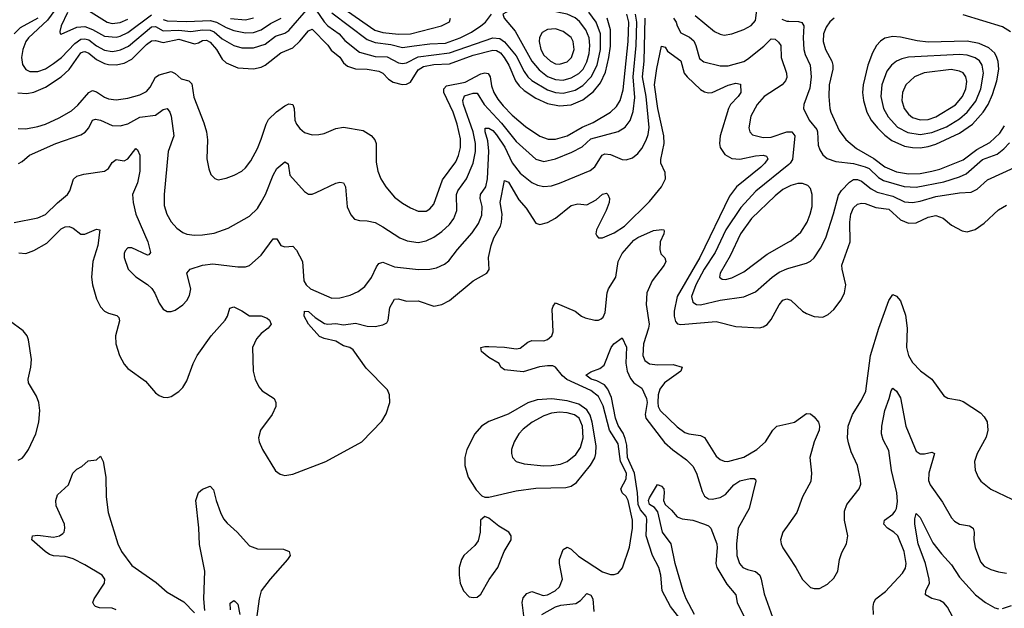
# Model space of a CAD drawing. Header units: inches. Extents: x 1173000 to 1307049, y 522583 to 678455.
# Tile 323 of 617: x 1296078 to 1301099, y 525261 to 528262. Entities that reach past the tile are written whole.
import ezdxf

# ---------------------------------------------------------------- set-up
doc = ezdxf.new("R2010")
doc.units = ezdxf.units.IN
doc.header["$MEASUREMENT"] = 0
doc.layers.add('B2592', color=7, linetype='Continuous')
doc.layers.add('B3502', color=7, linetype='Continuous')

msp = doc.modelspace()

# ---------------------------------------------------------------- linework, layer by layer
at = {"layer": 'B2592', "color": 5}
for points, elevation in [([(1296271.4, 528328.6), (1296219.7, 528260.3), (1296122.3, 528170), (1296109.6, 528150), (1296094.2, 528110), (1296087.6, 528070), (1296092.9, 528032.9), (1296108.6, 528008.6), (1296130, 527997.3), (1296170, 527998.2), (1296210, 528012.2), (1296250, 528038.5), (1296290.4, 528070), (1296359.6, 528140.4), (1296390, 528162.6), (1296410, 528165), (1296430, 528158.8), (1296470, 528128), (1296510, 528107.3), (1296550, 528100.6), (1296570, 528102.5), (1296592, 528108), (1296632.2, 528127.8), (1296750, 528226.2), (1296770, 528226.6), (1296810, 528204.4), (1296890, 528209.4), (1296950, 528201.7), (1297010, 528209.8), (1297050, 528209.2), (1297070, 528199.7), (1297110, 528164.5), (1297170, 528130.5), (1297210, 528119.2), (1297270, 528118.8), (1297330, 528137.4), (1297382.8, 528177.2), (1297430, 528193.2), (1297450, 528206.2), (1297550, 528322.7)], 1040), ([(1297710, 528333.3), (1297889, 528209), (1297930, 528196.7), (1298010, 528187.5), (1298070, 528189.7), (1298229.4, 528230.6), (1298269, 528251), (1298275.3, 528270)], 1080), ([(1296169.7, 528270.3), (1296079.7, 528220.3), (1296049.7, 528190)], 1020), ([(1296050, 527227.2), (1296170, 527252.1), (1296210, 527268.4), (1296270, 527329.1), (1296321.3, 527370), (1296334.3, 527390), (1296351.8, 527448.2), (1296370, 527464.6), (1296404.9, 527475.1), (1296510, 527490.3), (1296530, 527502.6), (1296550, 527534.4), (1296570, 527548.9), (1296610, 527542.8), (1296630, 527551.8), (1296670, 527605.5), (1296678.9, 527598.9), (1296690, 527571.3), (1296690.1, 527490.1), (1296678.9, 527430), (1296653.2, 527370), (1296655.8, 527330), (1296669.6, 527270), (1296730.8, 527130), (1296744.9, 527075.1), (1296737, 527063), (1296730, 527061.6), (1296650, 527098.3), (1296630, 527098.4), (1296615.8, 527084.2), (1296610.4, 527070), (1296610.5, 527049.5), (1296630.4, 526990), (1296670.3, 526950.3), (1296730, 526912.7), (1296751.5, 526891.5), (1296767.8, 526867.8), (1296790, 526816), (1296810, 526786.8), (1296830, 526774.8), (1296850, 526774), (1296870, 526780.7), (1296910, 526808), (1296930, 526830.6), (1296943.7, 526856.3), (1296950.9, 526890), (1296929.6, 526970), (1296947.3, 526990), (1297009.4, 527010), (1297062.4, 527017.6), (1297190, 527001.5), (1297230, 527002.4), (1297250, 527008), (1297310, 527060.7), (1297370, 527145.3), (1297390, 527144.4), (1297410.3, 527110.3), (1297430, 527104.2), (1297470, 527108), (1297490, 527087.7), (1297519.7, 527030), (1297527.5, 526930), (1297538, 526910), (1297560.2, 526890), (1297670, 526842.2), (1297710, 526843.5), (1297763, 526857), (1297804, 526876), (1297837.6, 526902.4), (1297872.2, 526947.8), (1297897.3, 527002.7), (1297910, 527018.9), (1297930, 527025), (1297990, 527001.4), (1298112.3, 526987.7), (1298170, 526989.3), (1298202.8, 526997.2), (1298243.7, 527016.3), (1298266.8, 527033.2), (1298310, 527090.3), (1298385, 527175), (1298417.1, 527222.9), (1298434, 527266), (1298437.1, 527310), (1298426.6, 527350), (1298428.4, 527370), (1298454.5, 527410), (1298463.2, 527450), (1298471, 527591), (1298464.6, 527644.6), (1298451.4, 527690), (1298451.3, 527708.7), (1298470, 527709.4), (1298490, 527696.3), (1298510, 527674.7), (1298552.1, 527612.1), (1298590, 527531.6), (1298630, 527479.8), (1298690, 527432.4), (1298718.8, 527418.8), (1298750, 527411.5), (1298790, 527415.1), (1298830, 527427.9), (1298987.3, 527492.7), (1299010, 527511.3), (1299048.5, 527571.5), (1299062.6, 527577.4), (1299090, 527575.5), (1299150, 527548.4), (1299170, 527547.2), (1299202.3, 527557.7), (1299230, 527579.6), (1299250, 527604.9), (1299273, 527647), (1299283, 527677), (1299287.4, 527712.6), (1299271.8, 527870), (1299254.3, 527970), (1299263.1, 528050), (1299267.2, 528270)], 940), ([(1296068.9, 527888.9), (1296114.3, 527885.7), (1296150, 527893.2), (1296210, 527917.8), (1296289.6, 527970.4), (1296330, 528007.3), (1296390, 528092.7), (1296402.1, 528097.9), (1296410, 528100.5), (1296430, 528090.9), (1296470, 528058.7), (1296510, 528038.8), (1296530, 528033.3), (1296570, 528031.9), (1296610, 528040.5), (1296650, 528060.8), (1296723.8, 528136.2), (1296750, 528154.4), (1296770, 528155.2), (1296810, 528146.3), (1296890, 528162.5), (1296970, 528139.5), (1296990, 528144), (1297010, 528156.3), (1297030, 528157.7), (1297050, 528146.9), (1297081.4, 528110), (1297110, 528060.6), (1297130, 528041.7), (1297190, 528016.1), (1297270, 528011.4), (1297310, 528020.1), (1297330, 528029.5), (1297410, 528092.7), (1297470, 528118.4), (1297507.3, 528152.7), (1297550, 528206), (1297570, 528213), (1297650, 528132), (1297666.9, 528106.9), (1297710, 528070.1), (1297730, 528042), (1297750, 528024.8), (1297790, 528010.6), (1297850, 528009.1), (1297910, 527998.8), (1297930, 527990.1), (1297959.3, 527959.3), (1297983, 527943), (1298029.1, 527930.9), (1298050, 527933), (1298070, 527943.2), (1298110, 528006.7), (1298136.5, 528023.5), (1298190, 528034.1), (1298270, 528036.9), (1298390, 528080.8), (1298490, 528107), (1298510, 528105.6), (1298530, 528093.5), (1298548.9, 528068.9), (1298572.1, 528030), (1298606.1, 527950), (1298624.7, 527924.7), (1298650, 527900.9), (1298710, 527862.1), (1298770, 527835.2), (1298830, 527822.8), (1298890, 527828.3), (1298950, 527853.7), (1299003.8, 527896.2), (1299040.1, 527939.9), (1299064.9, 527995.1), (1299082.3, 528070), (1299090, 528126.4), (1299090.2, 528210), (1299073.5, 528270)], 1020), ([(1296070, 527707.6), (1296110, 527705.1), (1296170, 527716.8), (1296210, 527729.6), (1296278.9, 527761.1), (1296342.5, 527797.5), (1296373.8, 527826.2), (1296430, 527891.5), (1296450, 527901.4), (1296470, 527894.8), (1296510, 527867.1), (1296530, 527858.9), (1296570, 527853.3), (1296630, 527861.9), (1296690, 527879.2), (1296724.7, 527895.3), (1296742.7, 527917.3), (1296770, 527968.5), (1296790, 527980.5), (1296850, 527997.7), (1296870, 527987.5), (1296900.5, 527960.5), (1296940.3, 527950), (1296955.4, 527935.4), (1296966.4, 527866.4), (1297016.7, 527736.7), (1297030.2, 527690), (1297035.4, 527650), (1297032.5, 527552.5), (1297042, 527502), (1297053.3, 527473.3), (1297072.2, 527452.2), (1297090, 527446.4), (1297130, 527453.7), (1297172.3, 527470), (1297210, 527490.3), (1297230, 527506.7), (1297256.9, 527543.1), (1297290, 527606), (1297310, 527652.7), (1297334.5, 527730), (1297347.4, 527752.6), (1297387, 527793), (1297430, 527823), (1297450, 527832.6), (1297470, 527830.2), (1297477.6, 527810), (1297481.6, 527750), (1297489.2, 527730), (1297506.6, 527706.6), (1297530, 527687.2), (1297570, 527674.9), (1297604.1, 527675.9), (1297630, 527681.7), (1297690, 527707.6), (1297730, 527714.9), (1297830, 527696.9), (1297870, 527672.1), (1297889.2, 527650), (1297895.8, 527630), (1297895.4, 527535.4), (1297904.1, 527490), (1297920.2, 527450), (1297945.2, 527410), (1297990, 527357.3), (1298030, 527326), (1298070, 527302), (1298110, 527285.5), (1298150, 527285.8), (1298170, 527297.8), (1298190, 527321.7), (1298234.8, 527445.2), (1298302.1, 527537.9), (1298315.8, 527570), (1298325.4, 527610), (1298325.4, 527654.6), (1298309.1, 527730), (1298288.7, 527790), (1298241.6, 527890), (1298240.1, 527910), (1298255.2, 527924.8), (1298350, 527943), (1298430, 527985.4), (1298450, 527990.3), (1298466.9, 527986.9), (1298477.4, 527970), (1298484.6, 527924.6), (1298495.8, 527890), (1298516.1, 527856.1), (1298543.5, 527823.5), (1298590, 527775), (1298657.6, 527717.6), (1298730, 527668.9), (1298773.1, 527653.1), (1298810, 527653.6), (1298870, 527670.1), (1298946.4, 527713.6), (1299001.8, 527738.2), (1299089.9, 527790.1), (1299120.5, 527819.5), (1299140.1, 527850), (1299155.2, 527904.8), (1299181.3, 528150), (1299184.2, 528250), (1299174.8, 528290)], 980), ([(1296071.1, 527528.9), (1296090, 527539.3), (1296128.2, 527571.8), (1296261.6, 527630), (1296390, 527674.7), (1296411, 527689), (1296429.9, 527710.1), (1296450, 527748.9), (1296464.8, 527755.2), (1296490, 527749.5), (1296550, 527722), (1296590, 527721.6), (1296630, 527731.4), (1296690, 527764.6), (1296770, 527775.3), (1296810, 527804.6), (1296830, 527809.1), (1296844.1, 527790), (1296850, 527770.6), (1296863.9, 527670), (1296834.7, 527590), (1296815.2, 527370), (1296815.1, 527315.1), (1296828.1, 527270), (1296850, 527232.2), (1296879, 527199), (1296910, 527176.5), (1296930, 527169.1), (1296970, 527164.2), (1297010, 527164.7), (1297070, 527173.5), (1297141.4, 527198.6), (1297250, 527259.5), (1297290, 527298.9), (1297310, 527331.4), (1297330.9, 527370), (1297370, 527469.1), (1297390, 527502.9), (1297430, 527538), (1297447.1, 527527.1), (1297455.8, 527470), (1297530, 527386), (1297550, 527372.2), (1297570, 527373.1), (1297590, 527380.8), (1297690, 527427.9), (1297710, 527433.1), (1297730, 527430.4), (1297739.6, 527410), (1297748.2, 527308.2), (1297766.7, 527266.7), (1297785.8, 527245.8), (1297810, 527237.6), (1297850, 527237.3), (1297890, 527227.2), (1297930, 527206.7), (1298016.9, 527150), (1298054.2, 527134.2), (1298110, 527125.5), (1298150, 527134.2), (1298190, 527153.1), (1298230, 527181.6), (1298270, 527218.1), (1298292.4, 527247.6), (1298306.6, 527290), (1298305.3, 527370), (1298311.4, 527390), (1298357.1, 527450), (1298391.2, 527530), (1298401.6, 527590), (1298401.7, 527630), (1298389.9, 527690), (1298341, 527830), (1298337.4, 527850), (1298346.7, 527873.3), (1298390, 527887.1), (1298410, 527887.1), (1298447, 527830), (1298534.7, 527734.7), (1298610, 527641), (1298709.5, 527550.5), (1298750, 527539.2), (1298810, 527552.3), (1298894.1, 527585.9), (1298945.7, 527614.3), (1298990, 527654.2), (1299130, 527692.1), (1299165.3, 527714.7), (1299191.5, 527748.5), (1299206.6, 527793.4), (1299214.6, 527865.4), (1299205.7, 527970), (1299220.8, 528130), (1299225.3, 528250), (1299219, 528290)], 960), ([(1296322.2, 528297.8), (1296290.2, 528230), (1296281.8, 528201.8), (1296284.9, 528190), (1296290, 528188.1), (1296370, 528223.8), (1296410, 528226.6), (1296450, 528212.2), (1296510, 528177.9), (1296570, 528172.2), (1296590, 528177.2), (1296630, 528197), (1296750, 528287.2)], 1060), ([(1296428.2, 528308.2), (1296524.1, 528250), (1296550, 528242.9), (1296590, 528247.3), (1296630, 528264.6)], 1080), ([(1296810, 528262.6), (1296830, 528257), (1296930, 528252), (1297050, 528258.3), (1297082.1, 528250), (1297130, 528221.4), (1297170, 528206.4), (1297230, 528195), (1297270, 528196.5), (1297310, 528210), (1297357.2, 528242.8), (1297410.7, 528269.3)], 1060), ([(1297152.2, 528267.8), (1297230, 528260.8), (1297270, 528270.8)], 1080), ([(1297590, 528310.6), (1297630, 528251.6), (1297650, 528230), (1297706.7, 528190), (1297736.6, 528156.6), (1297810, 528096.4), (1297890, 528075), (1297952.5, 528072.5), (1298010, 528042.6), (1298030, 528038.9), (1298050, 528042.7), (1298110, 528072), (1298270, 528093.3), (1298490, 528170.1), (1298526.2, 528166.2), (1298550, 528149.2), (1298610, 528077.2), (1298650, 527997.4), (1298669.7, 527970), (1298690, 527951.8), (1298770, 527903.8), (1298810, 527891.3), (1298850, 527887.9), (1298910, 527902.3), (1298950, 527925.7), (1298992.9, 527970), (1299022.5, 528030), (1299040.4, 528110), (1299039.8, 528190), (1299018.2, 528250), (1298980.3, 528300.3)], 1040), ([(1297670, 528296.7), (1297850, 528160.3), (1297890, 528145.1), (1297970, 528135.9), (1298030, 528121), (1298090, 528129.1), (1298170, 528139.3), (1298250, 528143.1), (1298323.7, 528170), (1298381.2, 528198.8), (1298429.1, 528230), (1298453.6, 528250), (1298483.6, 528290)], 1060), ([(1299411.9, 528270), (1299426.1, 528250), (1299431.4, 528230), (1299450, 528194.8), (1299493.5, 528173.5), (1299514.9, 528154.9), (1299526.7, 528130), (1299544.5, 528064.5), (1299567.2, 528047.2), (1299650, 528026.1), (1299690, 528026.8), (1299770, 528049.5), (1299790, 528060.5), (1299872.5, 528127.5), (1299910, 528165), (1299930, 528162.9), (1299947.8, 528147.8), (1299958.7, 528130), (1299961, 528070), (1299988.7, 527990), (1299990, 527967.6), (1299983, 527950), (1299966.2, 527930), (1299874.4, 527870), (1299838.9, 527830), (1299806.4, 527770), (1299795.9, 527710), (1299800.8, 527690), (1299815.2, 527675.2), (1299870, 527662.1), (1299910, 527662.9), (1299990, 527690.6), (1300000, 527690.4)], 940), ([(1299523.3, 528283.3), (1299621.8, 528201.8), (1299650, 528187.5), (1299670, 528183.8), (1299710, 528190.1), (1299770, 528211.6), (1299807.4, 528232.6), (1299830, 528257.4), (1299837, 528310)], 960), ([(1299965.1, 528265.1), (1299990, 528254.1), (1300000, 528253.9)], 960), ([(1296073.9, 527073.9), (1296110, 527069.3), (1296150, 527085.5), (1296216.8, 527123.2), (1296290, 527195.5), (1296310, 527206.2), (1296330, 527207.3), (1296350, 527199.1), (1296390, 527168), (1296410, 527168.4), (1296470, 527194.3), (1296486, 527190), (1296476.3, 527110), (1296451.6, 527030), (1296444.5, 526950), (1296448.8, 526910), (1296470, 526839.3), (1296490, 526798), (1296510, 526776.1), (1296530, 526765), (1296573.5, 526753.5), (1296583.7, 526743.7), (1296587.3, 526727.3), (1296566.9, 526650), (1296567.6, 526610), (1296586.6, 526550), (1296610, 526505.4), (1296630, 526482.9), (1296718.7, 526418.7), (1296770, 526360.5), (1296790, 526345.5), (1296810, 526338.4), (1296830, 526336.4), (1296850, 526341.3), (1296890, 526366.4), (1296910, 526386.4), (1296930, 526420.4), (1296962.8, 526510), (1296982.6, 526550), (1297054.9, 526650), (1297126.3, 526730), (1297138.4, 526750), (1297150, 526791.3), (1297170, 526798), (1297210, 526778.4), (1297250, 526751.7), (1297310, 526752.3), (1297340, 526740), (1297352, 526730), (1297360.3, 526710), (1297345.3, 526690), (1297310, 526662.7), (1297285.3, 526634.7), (1297265.1, 526590), (1297269.2, 526470), (1297278, 526430), (1297297.4, 526390), (1297314, 526370), (1297374.9, 526330), (1297384.4, 526310), (1297384.2, 526290), (1297366.2, 526250), (1297305.8, 526170), (1297296.1, 526130), (1297299.6, 526110), (1297316.9, 526070), (1297382.4, 525962.4), (1297405.4, 525945.4), (1297430, 525938.7), (1297470, 525945.3), (1297639.5, 526010), (1297822.2, 526110), (1297924.1, 526215.9), (1297947, 526253), (1297965.6, 526310), (1297964.5, 526350), (1297954.2, 526374.2), (1297845.6, 526485.6), (1297778.2, 526578.2), (1297762, 526590), (1297730, 526599.9), (1297690, 526623.4), (1297630, 526636.3), (1297607.2, 526647.2), (1297550.7, 526710), (1297528.8, 526750), (1297530, 526775.5), (1297550, 526774.3), (1297584.2, 526744.2), (1297633.1, 526713.1), (1297650, 526709.6), (1297690, 526712.6), (1297730, 526706.1), (1297790, 526715.3), (1297850, 526698.9), (1297890, 526697.2), (1297930, 526705.7), (1297950, 526717.2), (1297957.3, 526730), (1297965.6, 526794.4), (1297990, 526836.5), (1298010, 526838.6), (1298050, 526826.4), (1298110, 526828.5), (1298190, 526801.1), (1298230, 526809.3), (1298270, 526830.2), (1298390, 526931.2), (1298459.3, 526970), (1298471.6, 526988.4), (1298469.2, 527049.2), (1298481.8, 527110), (1298495.8, 527150), (1298529.1, 527210), (1298535.5, 527230), (1298537.7, 527270), (1298528.6, 527330), (1298550, 527442), (1298570, 527433.2), (1298622.8, 527342.8), (1298660.7, 527300.7), (1298710, 527225.3), (1298730, 527217.3), (1298770, 527228.2), (1298810, 527249.3), (1298890, 527314.8), (1298923.5, 527323.5), (1298970, 527317.6), (1299017.1, 527342.9), (1299050, 527372.9), (1299070, 527377.8), (1299077.8, 527370), (1299085.4, 527350), (1299084, 527330), (1299069, 527289), (1299018.8, 527190), (1299015.6, 527170), (1299020.4, 527160.4), (1299030, 527150.4), (1299050.3, 527150.3), (1299110, 527175.9), (1299162.7, 527210), (1299290, 527335.3), (1299350.4, 527410), (1299370.8, 527450), (1299370, 527482.9), (1299347.6, 527530), (1299347.5, 527550), (1299364.2, 527630), (1299363, 527670), (1299332.7, 527810), (1299315.8, 527930), (1299326.2, 528013.8), (1299350, 528127.7), (1299370, 528122.4), (1299381.1, 528101.1), (1299450, 528051.8), (1299467.2, 527990), (1299481.5, 527970), (1299550, 527905.7), (1299570, 527894), (1299590, 527888.8), (1299610, 527891.4), (1299690, 527928.1), (1299730, 527937.9), (1299753.9, 527933.9), (1299755.1, 527890), (1299742.5, 527870), (1299702, 527830), (1299692.2, 527810), (1299650.1, 527670), (1299645.8, 527630), (1299649.6, 527609.6), (1299674.2, 527574.2), (1299710, 527554.3), (1299750.1, 527550.1), (1299830, 527567.9), (1299870, 527570.5), (1299885.5, 527565.5), (1299892.7, 527552.7), (1299878, 527530), (1299856.8, 527510), (1299733.1, 527410), (1299698.1, 527361.9), (1299545.5, 527050), (1299430.4, 526850), (1299415.5, 526775.5), (1299415.2, 526750), (1299422.7, 526722.7), (1299432.2, 526712.2), (1299450, 526708.1), (1299630, 526722.9), (1299730, 526698.2), (1299850, 526690.2), (1299870, 526695.6), (1299890, 526708.7), (1299910, 526733.7), (1299951.1, 526808.9), (1299970, 526831.3), (1299990, 526839.1), (1300000, 526835.8)], 920), ([(1300000, 527524.4), (1299832.7, 527387.3), (1299755.9, 527304.1), (1299679.5, 527190), (1299624.3, 527075.7), (1299568.1, 526990), (1299525.9, 526910), (1299504.2, 526850), (1299510, 526822.2), (1299529.7, 526809.7), (1299549.1, 526809.1), (1299650, 526831.4), (1299770, 526848.7), (1299830, 526874.3), (1299915, 526950), (1299950, 526975.5), (1299990, 526992.6), (1300000, 526995.4)], 940), ([(1300000, 527411.4), (1299970, 527395.5), (1299930, 527363.9), (1299810, 527249.1), (1299753.4, 527170), (1299701.6, 527058.4), (1299649.4, 526970), (1299646, 526950), (1299659.4, 526939.4), (1299677.8, 526937.8), (1299710, 526945.9), (1299770, 526977.2), (1299890, 527067.1), (1300000, 527129.5)], 960), ([(1298650.7, 525210), (1298640.9, 525290), (1298645.7, 525314.3), (1298663.8, 525336.2), (1298690, 525346), (1298746.9, 525326.9), (1298770, 525329.1), (1298808.9, 525350), (1298830.6, 525370), (1298845.7, 525410), (1298830.4, 525490), (1298831.5, 525510), (1298850, 525560.7), (1298870, 525573), (1298890, 525562), (1298927.6, 525527.6), (1299050, 525446.7), (1299090, 525434), (1299110, 525433.4), (1299130, 525440.4), (1299151.8, 525468.2), (1299187.3, 525572.7), (1299202.1, 525670), (1299202.3, 525710), (1299181.5, 525810), (1299170.5, 525830.5), (1299150.5, 525850), (1299144.1, 525870), (1299170, 525920.6), (1299171.5, 525950), (1299142, 526010), (1299130, 526099.9), (1299086.3, 526170), (1299054.1, 526294.1), (1299030, 526340.3), (1298990.8, 526370.8), (1298867.7, 526427.7), (1298845.8, 526445.8), (1298811, 526491), (1298796.5, 526496.5), (1298770, 526497.6), (1298728.6, 526491.4), (1298645.9, 526465.9), (1298550, 526477.4), (1298531.1, 526490), (1298523, 526510), (1298470, 526539.2), (1298432.2, 526570), (1298429.6, 526590), (1298450, 526596.3), (1298470, 526596.3), (1298550, 526592.1), (1298610, 526583.3), (1298630, 526587.9), (1298670, 526618.6), (1298690, 526626), (1298750, 526625.5), (1298770, 526631.7), (1298791.1, 526650), (1298798, 526670), (1298793.4, 526786.6), (1298798, 526802), (1298810, 526818.4), (1298910, 526776.5), (1298942, 526750), (1298961.8, 526741.8), (1299010, 526729.5), (1299030, 526729.5), (1299043.7, 526736.3), (1299053.9, 526746.1), (1299062.7, 526770), (1299073.1, 526870), (1299080.7, 526890), (1299117.6, 526950), (1299129.9, 527030), (1299150, 527069.5), (1299210, 527138.2), (1299230, 527152.2), (1299310, 527187.3), (1299352, 527192), (1299362, 527190), (1299364.7, 527184.7), (1299363, 527170), (1299343.7, 527130), (1299341.7, 527090), (1299347.7, 527067.7), (1299367.1, 527047.1), (1299372.3, 527030), (1299364.4, 527010), (1299302.4, 526930), (1299276.8, 526870), (1299273.4, 526810), (1299287.3, 526710), (1299284.9, 526690), (1299259.2, 526610), (1299255.2, 526550), (1299265, 526525), (1299290, 526507.5), (1299330, 526502.7), (1299410, 526503.4), (1299457, 526490), (1299449.1, 526470), (1299366, 526410), (1299342.4, 526377.6), (1299333.7, 526350), (1299331.3, 526310), (1299333.5, 526290), (1299344.1, 526270), (1299430, 526186.4), (1299470, 526157.9), (1299490, 526150.1), (1299550, 526142.7), (1299570, 526132.4), (1299630, 526037.4), (1299650, 526020.3), (1299670, 526011.4), (1299689.2, 526009.2), (1299770, 526032.1), (1299836.9, 526070), (1299881.5, 526110), (1299918, 526170), (1299939.5, 526190), (1300000, 526203.5)], 880), ([(1296070, 526017.2), (1296090, 526026.9), (1296101.5, 526038.5), (1296123.4, 526070), (1296159.6, 526150), (1296175.2, 526210), (1296181.1, 526270), (1296174.7, 526310), (1296163.2, 526343.2), (1296122.8, 526410), (1296120.3, 526430), (1296135, 526490), (1296138.8, 526530), (1296123.2, 526630), (1296115.7, 526650), (1296095, 526675), (1296026.2, 526726.2)], 920), ([(1299444.1, 525210), (1299396.5, 525270), (1299354, 525350), (1299347.4, 525430), (1299338, 525470), (1299305.5, 525530), (1299273.2, 525630), (1299276.4, 525716.4), (1299272.4, 525730), (1299244, 525764), (1299231.1, 525790), (1299228.1, 525850), (1299213.2, 525950), (1299177.9, 526030), (1299173.5, 526093.5), (1299166.3, 526126.3), (1299154.5, 526154.5), (1299130, 526192.5), (1299115.7, 526230), (1299095.9, 526335.9), (1299077.9, 526377.9), (1299059.6, 526399.6), (1299021.2, 526421.2), (1298991.6, 526430), (1298964.2, 526450), (1298990, 526467.2), (1299036.4, 526483.6), (1299058.8, 526501.2), (1299093.6, 526590), (1299107.6, 526610), (1299150, 526640.7), (1299171.9, 526591.9), (1299168.3, 526511.7), (1299175, 526470), (1299192.1, 526432.1), (1299209.4, 526410), (1299250, 526383.2), (1299273.5, 526330), (1299277.3, 526310), (1299267, 526250), (1299270.6, 526230), (1299366.7, 526106.7), (1299408.4, 526068.4), (1299478, 526018), (1299510, 525985.6), (1299529.7, 525949.7), (1299557.4, 525857.4), (1299570, 525833.4), (1299590, 525819.6), (1299610, 525816.9), (1299650, 525826.4), (1299677.8, 525842.2), (1299719.6, 525890), (1299750, 525910.9), (1299803.2, 525923.2), (1299822.8, 525922.8), (1299830, 525917.3), (1299832.4, 525910), (1299798.3, 525770), (1299741.4, 525670), (1299732.7, 525590), (1299734.7, 525530), (1299748.4, 525490), (1299766, 525470), (1299790, 525458.4), (1299830, 525448.4), (1299851.9, 525430), (1299859.8, 525410), (1299874.6, 525334.6), (1299916.2, 525216.2)], 860), ([(1296570, 525252.7), (1296550, 525261.8), (1296484.2, 525264.2), (1296464.2, 525270), (1296457.3, 525277.3), (1296450.9, 525290), (1296458, 525310), (1296509.8, 525390), (1296512.4, 525410), (1296497.8, 525430), (1296410, 525483.5), (1296350, 525513.1), (1296310, 525525.7), (1296250, 525528.8), (1296230, 525535.4), (1296207.3, 525550), (1296140.5, 525610), (1296144, 525630), (1296170, 525633.2), (1296250, 525623.6), (1296280.9, 525630), (1296297.7, 525642.3), (1296304, 525650), (1296308.6, 525670), (1296306.6, 525690), (1296264.1, 525784.1), (1296261.9, 525810), (1296270, 525839), (1296326, 525890), (1296349.4, 525950), (1296369.2, 525970), (1296395.6, 525984.4), (1296427.3, 526012.7), (1296470, 526018), (1296490, 526036), (1296503.8, 526010), (1296516.4, 525930), (1296518.1, 525830), (1296528.9, 525750), (1296578.3, 525590), (1296597.6, 525550), (1296650, 525479.6), (1296773.2, 525393.2), (1296830, 525343.5), (1296915, 525295), (1296970, 525238.7)], 880), ([(1297021.6, 525250), (1297017.4, 525310), (1297021.8, 525450), (1296994.1, 525585.9), (1296991.5, 525671.5), (1296976, 525810), (1296990, 525851.8), (1297010, 525868.8), (1297050, 525883), (1297065.7, 525865.7), (1297079.1, 525810), (1297101.1, 525750), (1297117.9, 525717.9), (1297136, 525696), (1297187.7, 525650), (1297250, 525579.2), (1297290, 525563.7), (1297422.4, 525562.4), (1297452.7, 525550), (1297456.5, 525530), (1297443.2, 525510), (1297355, 525410), (1297310, 525349.6), (1297299.1, 525310), (1297286.3, 525210)], 880), ([(1299518.8, 525230), (1299476.9, 525310), (1299461.9, 525350), (1299420.3, 525490), (1299400.4, 525590), (1299355.8, 525650), (1299332.4, 525752.4), (1299314.6, 525774.6), (1299289.3, 525790), (1299284.7, 525810), (1299290, 525824.9), (1299330, 525892.7), (1299350, 525883.8), (1299362.4, 525870), (1299364.9, 525850), (1299360.3, 525810), (1299370, 525790.6), (1299402.3, 525762.3), (1299430, 525727.2), (1299456.7, 525716.7), (1299510, 525710.2), (1299570.8, 525690), (1299590, 525682), (1299602, 525670), (1299632.9, 525590), (1299635.4, 525570), (1299628.7, 525490), (1299633.1, 525470), (1299684.4, 525384.4), (1299729.6, 525330), (1299736.6, 525290), (1299774.7, 525214.7)], 840), ([(1300000, 525691.9), (1299970.3, 525650), (1299958, 525610), (1299960.3, 525590), (1299968.9, 525570), (1300000, 525523.9)], 880), ([(1297153.1, 525253.1), (1297151.8, 525288.2), (1297170, 525301.6), (1297176.3, 525296.3), (1297190, 525283), (1297199.8, 525230)], 860), ([(1298740.7, 525230), (1298810, 525268.6), (1298836.8, 525276.8), (1298914.2, 525285.8), (1298938.4, 525301.6), (1298970, 525336.5), (1298990, 525328.8), (1298999.8, 525310), (1299005.5, 525245.5)], 860)]:
    msp.add_lwpolyline(points, dxfattribs=dict(at, elevation=elevation))
for points, elevation in [([(1298670, 528317.9), (1298610, 528316.3), (1298579.1, 528310), (1298542, 528290), (1298548.5, 528270), (1298604.2, 528204.2), (1298689.8, 528049.8), (1298726.7, 528006.7), (1298770, 527972.3), (1298810, 527956.4), (1298850, 527954.5), (1298890, 527965.3), (1298930, 527987.2), (1298950.8, 528009.2), (1298970, 528047.6), (1298981.2, 528090), (1298985.3, 528130), (1298981.2, 528170), (1298965.2, 528210), (1298932.5, 528252.5), (1298910, 528270.7), (1298870, 528289.9), (1298769.6, 528310.4)], 1060), ([(1298810, 528214.9), (1298770, 528211.7), (1298742.8, 528197.2), (1298728.4, 528171.6), (1298727.2, 528150), (1298735.2, 528110), (1298750, 528081.6), (1298784.8, 528050), (1298810, 528037.5), (1298830, 528035), (1298870, 528047.2), (1298892.3, 528070), (1298905.4, 528110), (1298900.7, 528150), (1298890, 528171.4), (1298850, 528202.4)], 1080), ([(1298791.2, 526328.8), (1298716.6, 526323.4), (1298670, 526308.7), (1298568.4, 526251.6), (1298470, 526213.5), (1298433.1, 526190), (1298399.6, 526150), (1298358.4, 526070), (1298348.2, 526030), (1298348.4, 525990), (1298365.7, 525930), (1298405.3, 525865.3), (1298434.7, 525834.7), (1298450, 525828), (1298470, 525828.4), (1298610, 525859.5), (1298710, 525873.9), (1298862.9, 525877.1), (1298890, 525884.6), (1298917.2, 525902.8), (1298988.5, 525991.5), (1299010, 526028.1), (1299016.7, 526050), (1299017.4, 526090), (1298997.8, 526210), (1298986.5, 526246.5), (1298970, 526273.2), (1298930, 526301.3), (1298870, 526319.3)], 920), ([(1298830, 526260.8), (1298790, 526255.7), (1298750, 526242.8), (1298691, 526210), (1298645.1, 526174.9), (1298622.7, 526150), (1298598.9, 526110), (1298586.2, 526070), (1298585.8, 526050), (1298590.3, 526030), (1298610.2, 526010.2), (1298650, 525998.3), (1298750, 525987.2), (1298790, 525989), (1298835.3, 525995.3), (1298870, 526008.9), (1298914.6, 526045.4), (1298938.4, 526081.6), (1298951.6, 526130), (1298947.4, 526190), (1298930.3, 526230), (1298907.9, 526247.9), (1298870, 526258.5)], 940), ([(1298450, 525729), (1298427.7, 525710), (1298425.5, 525650), (1298415.3, 525604.7), (1298398.3, 525581.7), (1298342, 525530), (1298330.2, 525509.8), (1298319.6, 525470), (1298318.5, 525430), (1298324.4, 525390), (1298341.1, 525350), (1298370, 525320.3), (1298390, 525315.8), (1298410, 525318.4), (1298430, 525332.7), (1298472.2, 525407.8), (1298516.1, 525470), (1298548.2, 525550), (1298584.7, 525610), (1298584.2, 525630), (1298571.6, 525650), (1298520.7, 525680.7), (1298470, 525721.2)], 920)]:
    msp.add_lwpolyline(points, close=True, dxfattribs=dict(at, elevation=elevation))
at = {"layer": 'B3502', "color": 5}
for points, elevation in [([(1300231.1, 528270), (1300209.3, 528250.7), (1300190, 528224.2), (1300176.8, 528190), (1300175.7, 528150), (1300186.9, 528110), (1300219.3, 528050), (1300224.5, 528030), (1300224.1, 528010), (1300205.7, 527930), (1300204.3, 527870), (1300209.6, 527810), (1300214.4, 527790), (1300257.1, 527697.1), (1300290.7, 527650.7), (1300345.5, 527605.5), (1300434.3, 527554.3), (1300490, 527512.6), (1300550, 527486.8), (1300610, 527476.8), (1300670, 527477.5), (1300730, 527489.1), (1300770, 527499.5), (1300890, 527547.3), (1300959.5, 527600.5), (1301024.4, 527635.6), (1301075.8, 527684.2), (1301099.5, 527720.5)], 980), ([(1301130, 528200.7), (1301090, 528225.6), (1300890, 528286.6)], 980), ([(1300000, 528253.9), (1300050, 528252.8), (1300067, 528247), (1300077.3, 528230), (1300073.3, 528170), (1300076.4, 528110), (1300083.7, 528083.7), (1300109.5, 528030), (1300114.6, 527970), (1300106.5, 527913.5), (1300077.2, 527830), (1300074.4, 527810), (1300103.8, 527750), (1300142.3, 527702.3), (1300147.1, 527690), (1300150, 527622.8), (1300157.8, 527597.8), (1300172.9, 527572.9), (1300195.1, 527555.1), (1300239.1, 527539.1), (1300330, 527529), (1300390, 527512.4), (1300410, 527503.3), (1300458, 527458), (1300483, 527443), (1300588.5, 527411.5), (1300650, 527407.6), (1300790, 527435.7), (1300870, 527460.1), (1300903.9, 527476.1), (1300987.2, 527550), (1301062.9, 527577.1), (1301096.7, 527603.3), (1301125.8, 527634.2)], 960), ([(1300000, 527690.4), (1300016.1, 527690), (1300030.6, 527670), (1300019, 527550), (1300006.8, 527530), (1300000, 527524.4)], 940), ([(1300000, 526995.4), (1300090, 527020.2), (1300110, 527030.3), (1300130, 527048.7), (1300162.1, 527097.9), (1300188.2, 527150), (1300228.2, 527271.8), (1300252.6, 527367.4), (1300268.5, 527391.5), (1300310, 527434.3), (1300330, 527447.3), (1300350, 527447.3), (1300370, 527439.2), (1300419.7, 527399.7), (1300450, 527382.5), (1300530, 527362.5), (1300590, 527333.5), (1300630, 527330.1), (1300670, 527336.3), (1300750, 527360.6), (1300870, 527378.9), (1300930, 527381.9), (1300961.3, 527398.7), (1301013.9, 527446.1), (1301151.3, 527508.7)], 940), ([(1300000, 527129.5), (1300010, 527135.1), (1300060.6, 527179.4), (1300093.3, 527230), (1300109.2, 527270), (1300118.5, 527310), (1300119.3, 527370), (1300110, 527400.9), (1300096.8, 527416.8), (1300070, 527426.6), (1300046.6, 527426.6), (1300010, 527416.8), (1300000, 527411.4)], 960), ([(1300000, 526835.8), (1300010, 526832.4), (1300070, 526775.8), (1300090, 526763.9), (1300130, 526749.1), (1300174, 526746), (1300201, 526759), (1300230, 526785.3), (1300266.4, 526833.6), (1300284.8, 526870), (1300290.6, 526910), (1300272, 526990), (1300271.2, 527010), (1300313.5, 527130), (1300310.4, 527230), (1300317.1, 527270), (1300330, 527302.4), (1300350, 527321), (1300370, 527327.2), (1300390, 527324.3), (1300444.6, 527304.6), (1300510, 527295.4), (1300570, 527242.2), (1300610, 527224.8), (1300650, 527227), (1300710, 527255.4), (1300750, 527263.5), (1300787.2, 527250), (1300830, 527214), (1300884.8, 527184.8), (1300910, 527180.9), (1300950, 527192.9), (1300995.4, 527224.6), (1301070, 527292.6), (1301110, 527315.8)], 920), ([(1300000, 525523.9), (1300036.5, 525470), (1300070, 525407.3), (1300110, 525367.7), (1300130, 525362), (1300157.2, 525362.8), (1300196.6, 525383.4), (1300230, 525414), (1300249.6, 525450), (1300258, 525510), (1300270, 525546), (1300294, 525590), (1300300.7, 525630), (1300284.2, 525710), (1300284.2, 525755.8), (1300295.1, 525790), (1300359.6, 525870), (1300366.5, 525893.5), (1300366, 525914), (1300350, 525989), (1300318.4, 526058.4), (1300304.2, 526104.2), (1300299.7, 526130), (1300302, 526190), (1300325.4, 526250), (1300370, 526321.6), (1300392.6, 526367.4), (1300416.9, 526550), (1300459.9, 526690), (1300510, 526830.6), (1300530, 526861.6), (1300550, 526851.7), (1300569.3, 526829.3), (1300594.8, 526754.8), (1300604.2, 526690), (1300600.6, 526590), (1300610.2, 526550), (1300630, 526514.4), (1300671.2, 526471.2), (1300730, 526428.5), (1300790, 526344.9), (1300811.8, 526331.8), (1300870, 526323.1), (1300890, 526316), (1300977, 526257), (1300996.5, 526236.5), (1301011.2, 526211.2), (1301014.9, 526170), (1301006.4, 526133.6), (1300960.3, 526050), (1300947, 526010), (1300950, 525966), (1300965.3, 525930), (1300979.5, 525910), (1301030, 525868.9), (1301138, 525818)], 880), ([(1300431.1, 525230), (1300429.8, 525270.2), (1300433.3, 525290), (1300443.5, 525310), (1300492.5, 525347.5), (1300580, 525440), (1300595, 525465), (1300599, 525490), (1300588.8, 525551.2), (1300555.8, 525630), (1300536.1, 525650), (1300503.5, 525670), (1300484.5, 525690), (1300488.5, 525710), (1300530, 525740.5), (1300543.1, 525756.9), (1300549.5, 525770.5), (1300553.5, 525806.5), (1300550.2, 525850.2), (1300523.9, 525963.9), (1300510, 526065.6), (1300480.9, 526120.9), (1300472.5, 526150), (1300475, 526190), (1300489.9, 526270.1), (1300512.5, 526330), (1300522, 526370), (1300530, 526383), (1300550, 526368.5), (1300570, 526333.7), (1300597.2, 526190), (1300650, 526062.3), (1300670, 526049.2), (1300691.6, 526048.4), (1300730, 526057.4), (1300743, 526050), (1300713.5, 525950), (1300712.8, 525912.8), (1300720.7, 525890), (1300783.1, 525803.1), (1300830, 525722.6), (1300845, 525705), (1300870, 525690.2), (1300921.4, 525681.4), (1300939.5, 525670), (1300946, 525650), (1300943.2, 525610), (1300950, 525570.7), (1300978, 525498), (1300995.5, 525475.5), (1301030, 525458.5), (1301070, 525447.6), (1301110, 525440.2)], 860), ([(1300000, 526203.5), (1300029.8, 526210.2), (1300090, 526254), (1300110, 526252), (1300130, 526236.5), (1300151.3, 526210), (1300156.5, 526190), (1300154.4, 526170), (1300130, 526109.3), (1300106.5, 526030), (1300115.3, 525950), (1300111.6, 525908.4), (1300070, 525829), (1300041.3, 525750), (1300000, 525691.9)], 880), ([(1300850.4, 525190.4), (1300810, 525266.6), (1300790, 525289.9), (1300770, 525300.3), (1300730, 525311.2), (1300697.6, 525330), (1300698.4, 525350), (1300717.3, 525390), (1300716.5, 525410), (1300696.9, 525490), (1300660.1, 525590), (1300642.5, 525690), (1300642.6, 525717.4), (1300650, 525744), (1300670, 525724.9), (1300735.3, 525595.3), (1300778.2, 525538.2), (1300830, 525482.3), (1300870, 525419.4), (1300952.8, 525330), (1301002.8, 525290), (1301050, 525263.2), (1301070, 525258)], 840), ([(1301090, 525259.4), (1301134.9, 525274.9)], 840)]:
    msp.add_lwpolyline(points, dxfattribs=dict(at, elevation=elevation))
for points, elevation in [([(1300530, 528175.9), (1300490, 528167.3), (1300467.5, 528152.5), (1300446.8, 528130), (1300426.5, 528093.5), (1300402.6, 528030), (1300378.5, 527930), (1300376.5, 527890), (1300380.5, 527850), (1300397.2, 527790), (1300420.6, 527750), (1300452.1, 527710), (1300490, 527672.9), (1300526, 527646), (1300590, 527617.9), (1300630, 527610.4), (1300670, 527609.4), (1300710, 527615), (1300750, 527627.2), (1300870, 527683.2), (1300936.4, 527730), (1300991.8, 527790), (1301016.5, 527830), (1301038.6, 527881.4), (1301060.1, 527950), (1301070.7, 528010), (1301068.2, 528048.2), (1301061.2, 528070), (1301050, 528090.5), (1301019.3, 528119.3), (1300970, 528140.3), (1300910, 528152.5), (1300710, 528147.4), (1300654, 528154), (1300570, 528172.7)], 1020), ([(1300870, 528085.1), (1300609.6, 528070.4), (1300576.8, 528063.2), (1300549.7, 528050.3), (1300524.3, 528030), (1300500.7, 527999.3), (1300474.4, 527930), (1300469.1, 527870), (1300483.6, 527810), (1300506.6, 527766.6), (1300554.8, 527714.8), (1300606.4, 527686.4), (1300670, 527676.5), (1300730, 527687), (1300803.4, 527716.6), (1300870, 527756.1), (1300910, 527790.1), (1300953, 527847), (1300978.7, 527910), (1300993.5, 527990), (1300986.3, 528030), (1300971.8, 528051.8), (1300950, 528068.3), (1300910, 528081.5)], 1040), ([(1300827.5, 528007.5), (1300690, 527990.4), (1300641.2, 527970), (1300597.1, 527930), (1300580.1, 527890), (1300577.2, 527850), (1300587.8, 527810), (1300610, 527779.8), (1300630, 527764), (1300670, 527752), (1300710, 527753.6), (1300750, 527766.3), (1300850, 527827.3), (1300886.6, 527870), (1300902.8, 527910), (1300907.7, 527947.7), (1300903.6, 527970), (1300890, 527990.5), (1300870, 528000.4)], 1060)]:
    msp.add_lwpolyline(points, close=True, dxfattribs=dict(at, elevation=elevation))

doc.saveas('drawing.dxf')
